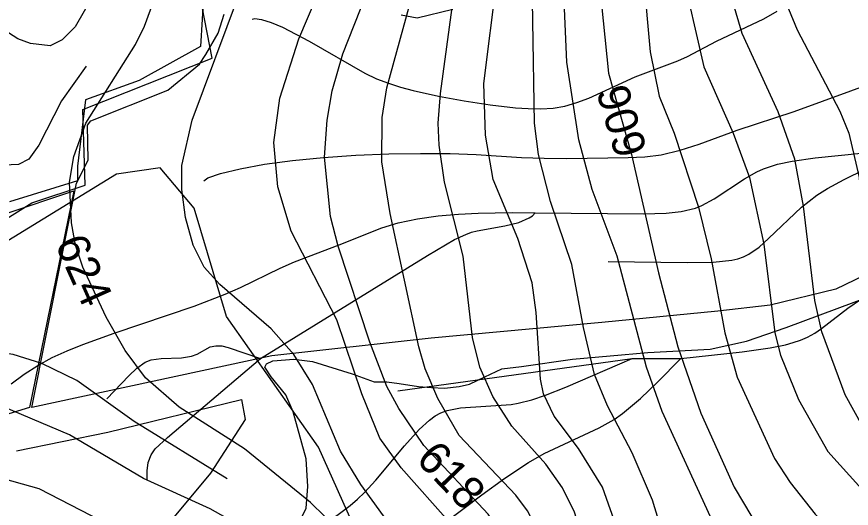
# Model space of a CAD drawing. Extents: x -709584 to -702006, y -1161789 to -1157496.
# Drawn here: x -706462.3 to -706204.3, y -1159568.4 to -1159416.2 of the extents above; entities that cross this region are included whole.
import ezdxf

# ---------------------------------------------------------------- set-up
doc = ezdxf.new("R2010")
doc.units = 0
for name, color, linetype in [('102_obvod PÚ', 7, 'Continuous'), ('120_vrstevnice hlavní', 7, 'Continuous'), ('121_vrstevnice hlavní_popis', 7, 'Continuous'), ('122_vrstevnice základní', 7, 'Continuous'), ('124_vrstevnice doplňková', 7, 'Continuous'), ('408_BPEJ_linie', 7, 'Continuous'), ('411_akumulovaný odtok', 7, 'Continuous'), ('419_LPIS PB', 7, 'Continuous')]:
    doc.layers.add(name, color=color, linetype=linetype)

msp = doc.modelspace()

# ---------------------------------------------------------------- linework, layer by layer
at = {"layer": '102_obvod PÚ'}
msp.add_lwpolyline([(-706471.9, -1159482.71), (-706457.67, -1159473.84), (-706441.19, -1159468.39), (-706441.87, -1159444.95), (-706401.87, -1159429.12), (-706406.54, -1159405.11)], dxfattribs=at)
at = {"layer": '120_vrstevnice hlavní'}
for points in [[(-706218.75, -1159642.87), (-706244.48, -1159614.07), (-706254.21, -1159599.91), (-706258.36, -1159590.19), (-706265.79, -1159565.87), (-706272.08, -1159551.28), (-706279.67, -1159536.7), (-706283.67, -1159526.97), (-706287.1, -1159512.39), (-706290.68, -1159492.94), (-706297.26, -1159473.49), (-706300.97, -1159458.9), (-706302.26, -1159449.17), (-706303.26, -1159385.96)], [(-706310.46, -1159631.65), (-706313.14, -1159611.31), (-706317.85, -1159591.9), (-706324.71, -1159578.17), (-706328.15, -1159573.17), (-706343.45, -1159555.86), (-706350.03, -1159546.71), (-706355.6, -1159532.98), (-706363.33, -1159510.1), (-706377.49, -1159482.64), (-706381.63, -1159468.91), (-706382.78, -1159455.18), (-706380.92, -1159441.45), (-706375.06, -1159423.15), (-706363.47, -1159395.69)], [(-705977.91, -1159672.33), (-705989.06, -1159660.26), (-706004.08, -1159649.39), (-706019.52, -1159641.67), (-706040.12, -1159634.8), (-706092.5, -1159622.27), (-706100.47, -1159619.21), (-706133.93, -1159600.34), (-706158.82, -1159583.03), (-706180.27, -1159566.87), (-706189.71, -1159557.58), (-706200.86, -1159542.99), (-706206.16, -1159533.27), (-706213.45, -1159513.82), (-706215.59, -1159504.09), (-706219.03, -1159474.92), (-706221.74, -1159460.33), (-706226.89, -1159445.74), (-706238.05, -1159421.43), (-706240.91, -1159411.7)]]:
    msp.add_lwpolyline(points, dxfattribs=at)
at = {"layer": '122_vrstevnice základní'}
for points in [[(-706451, -1159367.23), (-706445.56, -1159361.65), (-706433.83, -1159344.06), (-706427.68, -1159338.91), (-706421.11, -1159335.62), (-706418.53, -1159335.19), (-706413.53, -1159336.34), (-706410.52, -1159338.2), (-706404.23, -1159346.78), (-706402.08, -1159355.93), (-706402.51, -1159360.51), (-706403.37, -1159362.79), (-706405.66, -1159365.94), (-706420.82, -1159376.24), (-706425.97, -1159380.67), (-706430.12, -1159387.39), (-706439.12, -1159410.27), (-706444.27, -1159419.43), (-706448.28, -1159423.43), (-706452, -1159425.29), (-706458, -1159424.58), (-706462.01, -1159423.15), (-706466.3, -1159420.28)], [(-706183.69, -1159647.16), (-706216.02, -1159613.93), (-706234.04, -1159593.76), (-706238.05, -1159588.18), (-706247.77, -1159571.02), (-706262.79, -1159538.41), (-706267.65, -1159524.69), (-706276.66, -1159490.36), (-706284.39, -1159469.77), (-706288.53, -1159454.32), (-706292.25, -1159430.3), (-706294.4, -1159380.24)], [(-706269.55, -1159636.66), (-706272.23, -1159631.37), (-706276.95, -1159622.22), (-706280.09, -1159613.07), (-706286.24, -1159581.03), (-706289.82, -1159569.59), (-706293.54, -1159562.01), (-706298.69, -1159554.72), (-706309.27, -1159542.99), (-706315.13, -1159533.84), (-706319.14, -1159524.69), (-706321.43, -1159515.53), (-706324.29, -1159490.36), (-706330.01, -1159467.48), (-706331.72, -1159456.04), (-706332.01, -1159449.17), (-706331.29, -1159440.02), (-706325.72, -1159398.83)], [(-706339.06, -1159628.15), (-706340.59, -1159612.78), (-706341.88, -1159607.63), (-706344.59, -1159600.77), (-706353.46, -1159586.47), (-706362.61, -1159575.31), (-706371.48, -1159566.59), (-706391.93, -1159550), (-706412.1, -1159537.13), (-706422.54, -1159527.97), (-706428.83, -1159519.54), (-706434.69, -1159509.24), (-706441.84, -1159493.79), (-706444.13, -1159486.93), (-706445.42, -1159480.06), (-706445.99, -1159467.48), (-706444.7, -1159459.47), (-706440.98, -1159449.17), (-706425.54, -1159424.86), (-706422.82, -1159419.14), (-706417.53, -1159404.7)], [(-706248.09, -1159639.28), (-706252, -1159634.15), (-706257.78, -1159626.51), (-706263.79, -1159616.79), (-706270.23, -1159600.77), (-706276.38, -1159575.6), (-706281.24, -1159561.87), (-706288.68, -1159549.86), (-706296.11, -1159539.84), (-706299.4, -1159532.98), (-706300.4, -1159528.4), (-706301.69, -1159507.81), (-706302.98, -1159498.66), (-706307.41, -1159484.93), (-706314.99, -1159466.62), (-706317.42, -1159452.89), (-706317.85, -1159436.88), (-706313.85, -1159404.84)], [(-706268.51, -1159404.27), (-706266.51, -1159427.15), (-706263.65, -1159440.88), (-706259.07, -1159452.32), (-706251.49, -1159475.2), (-706247.63, -1159491.22), (-706243.34, -1159514.1), (-706239.62, -1159527.83), (-706228.04, -1159553), (-706223.18, -1159560.44), (-706215.45, -1159570.16), (-706207.59, -1159578.46), (-706196.58, -1159588.61), (-706173.83, -1159607.06), (-706146.81, -1159626.23), (-706132.79, -1159633.95), (-706112.77, -1159642.67), (-706092.75, -1159649.39), (-706078.73, -1159653.11), (-706056.94, -1159662.66)], [(-706227.61, -1159404.27), (-706221.03, -1159420.28), (-706207.87, -1159445.46), (-706205.01, -1159452.32), (-706201.87, -1159466.05), (-706200.44, -1159488.93), (-706198.58, -1159500.37), (-706193.86, -1159516.39), (-706191.85, -1159520.97), (-706186.28, -1159529.98), (-706178.41, -1159537.99), (-706137.37, -1159569.02), (-706120.78, -1159579.89), (-706090.75, -1159597.91), (-706080.73, -1159603.06), (-706058.71, -1159611.78), (-706008.66, -1159627.23), (-705996.64, -1159632.52), (-705980.62, -1159642.24), (-705963.32, -1159656.69), (-705947.18, -1159676.09)], [(-706282.1, -1159406.27), (-706279.38, -1159433.73), (-706272.23, -1159458.9), (-706263.93, -1159495.51), (-706257.93, -1159518.39), (-706250.78, -1159538.99), (-706240.48, -1159561.87), (-706235.05, -1159571.02), (-706226.46, -1159583.03), (-706218.89, -1159591.76), (-706204.87, -1159606.06), (-706189.71, -1159620.22), (-706152.53, -1159650.97)], [(-706324.9, -1159629.88), (-706325.31, -1159621.31), (-706326.18, -1159609.48), (-706329.07, -1159598.72), (-706332.44, -1159591.04), (-706338.16, -1159583.46), (-706345.45, -1159575.6), (-706355.89, -1159561.01), (-706362.18, -1159550.71), (-706370.91, -1159530.12), (-706376.63, -1159520.82), (-706383.64, -1159512.81), (-706399.51, -1159499.09), (-706404.37, -1159493.79), (-706407.81, -1159486.93), (-706410.09, -1159478.35), (-706411.24, -1159469.77), (-706411.24, -1159462.33), (-706408.09, -1159448.32), (-706393.79, -1159409.84)], [(-706298.24, -1159633.15), (-706303.83, -1159598.19), (-706306.55, -1159589.04), (-706310.41, -1159579.89), (-706316.56, -1159570.16), (-706336.44, -1159549), (-706344.17, -1159537.56), (-706347.88, -1159530.69), (-706353.17, -1159516.96), (-706362.9, -1159487.22), (-706365.33, -1159478.06), (-706367.19, -1159459.76), (-706366.33, -1159448.32), (-706364.76, -1159439.16), (-706361.47, -1159427.72), (-706354.32, -1159409.42)], [(-706286.27, -1159634.61), (-706294.25, -1159592.76), (-706297.97, -1159581.32), (-706304.41, -1159569.16), (-706307.98, -1159564.3), (-706325.57, -1159545.85), (-706332.15, -1159534.41), (-706336.01, -1159525.26), (-706338.02, -1159518.39), (-706346.88, -1159477.21), (-706349.46, -1159461.19), (-706349.31, -1159447.46), (-706347.88, -1159438.3), (-706339.73, -1159408.56)], [(-706254.64, -1159411.13), (-706249.92, -1159431.73), (-706240.77, -1159452.32), (-706235.76, -1159466.05), (-706231.33, -1159486.64), (-706227.9, -1159514.1), (-706226.18, -1159520.97), (-706220.6, -1159534.7), (-706211.59, -1159550.86), (-706201.01, -1159562.44), (-706180.99, -1159579.89), (-706154.82, -1159601.2), (-706135.37, -1159614.93), (-706109.62, -1159630.37), (-706099.33, -1159635.66), (-706092.46, -1159638.09), (-706080.45, -1159640.81), (-706068.43, -1159642.24), (-706046.12, -1159648.96), (-706039.26, -1159651.82), (-706028.96, -1159657.69), (-706016.88, -1159667.56)], [(-706355.55, -1159626.14), (-706361.94, -1159611.03), (-706370.77, -1159595.62), (-706381.92, -1159582.89), (-706393.36, -1159573.74), (-706402.51, -1159568.59), (-706423.11, -1159559.15), (-706445.99, -1159545.71), (-706469.73, -1159535.7), (-706472.73, -1159534.84), (-706482.89, -1159532.27), (-706500.91, -1159529.83), (-706508.63, -1159530.41), (-706513.78, -1159532.41), (-706518.93, -1159535.55), (-706528.22, -1159543.42), (-706546.53, -1159563.58), (-706555.68, -1159572.74), (-706584.55, -1159598.12)], [(-706561.35, -1159600.93), (-706525.29, -1159578.32), (-706507.07, -1159567.2), (-706494.06, -1159561.76), (-706484.12, -1159558.68), (-706476.02, -1159557.86), (-706469.16, -1159558.44), (-706455.43, -1159562.3), (-706429.69, -1159575.6), (-706412.38, -1159582.75), (-706401.37, -1159588.47), (-706396.22, -1159593.05), (-706388.79, -1159601.05), (-706383.92, -1159607.92), (-706375.74, -1159623.67)]]:
    msp.add_lwpolyline(points, dxfattribs=at)
at = {"layer": '124_vrstevnice doplňková'}
for points in [[(-706440.84, -1159431.58), (-706448.42, -1159442.31), (-706455.43, -1159456.04), (-706458.58, -1159460.33), (-706461.72, -1159462.04), (-706468.63, -1159462.31), (-706471.45, -1159460.61), (-706474.73, -1159456.9), (-706476.45, -1159442.59), (-706476.45, -1159434.3), (-706477.88, -1159425.15), (-706481.74, -1159415.99), (-706483.75, -1159409.13), (-706483.17, -1159398.69)], [(-706397.22, -1159559.29), (-706425.97, -1159541.56), (-706443.7, -1159528.83), (-706454.57, -1159523.54), (-706463.44, -1159520.82), (-706475.45, -1159519.11), (-706483.46, -1159519.25), (-706509.8, -1159523.7), (-706518.07, -1159526.54), (-706526.79, -1159532.69)]]:
    msp.add_lwpolyline(points, dxfattribs=at)
at = {"layer": '408_BPEJ_linie'}
for points in [[(-706262.97, -1159160.83), (-706285, -1159171), (-706337.5, -1159184), (-706360, -1159185), (-706329, -1159299.5), (-706316.5, -1159298), (-706307, -1159291), (-706275, -1159384.5), (-706298.5, -1159405.5), (-706335.5, -1159406), (-706342.5, -1159393.5), (-706404.5, -1159408.5), (-706405.5, -1159425.5), (-706424.5, -1159436), (-706441, -1159442), (-706443.5, -1159462.5), (-706443.5, -1159467), (-706464.5, -1159473.5)], [(-706324.5, -1159717), (-706335, -1159689), (-706349.5, -1159593), (-706369, -1159549.5), (-706397.5, -1159509), (-706407.5, -1159475.5), (-706418, -1159463), (-706431.5, -1159465), (-706495, -1159504), (-706535.5, -1159523), (-706566, -1159535), (-706587.5, -1159537), (-706598, -1159534.5), (-706614, -1159515), (-706620, -1159492.5), (-706620.5, -1159442.5), (-706600.5, -1159356)]]:
    msp.add_lwpolyline(points, dxfattribs=at)
at = {"layer": '411_akumulovaný odtok'}
for p, q in [((-706344.49, -1159532), (-706271.99, -1159522)), ((-706271.99, -1159522), (-706256.99, -1159522))]:
    msp.add_line(p, q, dxfattribs=at)
for points in [[(-706389.49, -1159417), (-706388.66, -1159416.82), (-706386.64, -1159417.16), (-706383.66, -1159418.06), (-706380.15, -1159419.51), (-706371.9, -1159423.82), (-706354.73, -1159433.7), (-706351.09, -1159435.45), (-706347.41, -1159436.87), (-706343.62, -1159438.07), (-706339.75, -1159439.11), (-706331.89, -1159440.86), (-706323.94, -1159442.33), (-706315.98, -1159443.56), (-706308.08, -1159444.45), (-706304.17, -1159444.69), (-706300.31, -1159444.74), (-706296.51, -1159444.51), (-706292.81, -1159443.91), (-706289.1, -1159442.85), (-706285.48, -1159441.43), (-706271.16, -1159434.82), (-706257.91, -1159429.94), (-706254.89, -1159428.53), (-706245.97, -1159423.85), (-706231.35, -1159416.96), (-706227.22, -1159414.5)], [(-706404.49, -1159467), (-706403.19, -1159466.17), (-706399.29, -1159464.83), (-706393.2, -1159463.3), (-706385.75, -1159461.92), (-706377.05, -1159460.75), (-706367.48, -1159459.82), (-706357.42, -1159459.14), (-706347.27, -1159458.72), (-706337.43, -1159458.55), (-706328.28, -1159458.62), (-706320.23, -1159458.93), (-706306.27, -1159459.83), (-706299.21, -1159460.08), (-706292.2, -1159460.11), (-706273.23, -1159459.85), (-706268.09, -1159459.6), (-706263.04, -1159458.98), (-706257.19, -1159457.6), (-706251.37, -1159455.7), (-706239.53, -1159451.34), (-706221.91, -1159445.56), (-706195.67, -1159435.99)], [(-706301.99, -1159477), (-706268.57, -1159477.26), (-706261.51, -1159477.04), (-706256.91, -1159476.55), (-706252.5, -1159475.49), (-706250.5, -1159474.67), (-706246.65, -1159472.59), (-706237.31, -1159466.46), (-706233.47, -1159464.24), (-706231.48, -1159463.31), (-706227.09, -1159461.9), (-706222.52, -1159460.95), (-706215.49, -1159459.96), (-706186.99, -1159457)], [(-706279.49, -1159492), (-706255.08, -1159492.31), (-706247.02, -1159492.22), (-706241.2, -1159491.62), (-706239.36, -1159491.19), (-706237.59, -1159490.57), (-706235.93, -1159489.72), (-706232.8, -1159487.53), (-706229.84, -1159484.94), (-706219.66, -1159475.19), (-706214.97, -1159471.52), (-706211.65, -1159469.46), (-706206.47, -1159466.64), (-706186.99, -1159457)], [(-706256.99, -1159522), (-706238.05, -1159519.94), (-706229.41, -1159518.74), (-706224.59, -1159517.76), (-706222.25, -1159517.13), (-706219.97, -1159516.35), (-706217.79, -1159515.39), (-706215.6, -1159514.15), (-706213.51, -1159512.72), (-706205.38, -1159506.41), (-706201.12, -1159503.57), (-706196.62, -1159501.43), (-706184.96, -1159496.81), (-706182.75, -1159495.67), (-706180.68, -1159494.38), (-706178.7, -1159492.95), (-706174.89, -1159489.79), (-706163.95, -1159479.42), (-706159.39, -1159475.65), (-706153.96, -1159472.07), (-706151.03, -1159470.53), (-706145.78, -1159468.26), (-706141.99, -1159467)], [(-706464.04, -1159529.88), (-706460.02, -1159526.89), (-706455.82, -1159524.18), (-706451.34, -1159521.77), (-706446.69, -1159519.62), (-706441.92, -1159517.68), (-706432.15, -1159514.15), (-706407.47, -1159505.83), (-706397.84, -1159502.14), (-706393.17, -1159500.08), (-706380.89, -1159494.06), (-706376.38, -1159492.11), (-706362.6, -1159486.89), (-706349.47, -1159481.64), (-706344.35, -1159480.08), (-706338.37, -1159478.8), (-706332.06, -1159477.91), (-706325.71, -1159477.34), (-706319.6, -1159477.01), (-706309.14, -1159476.86), (-706301.99, -1159477)], [(-706386.99, -1159522), (-706335.34, -1159490.12), (-706326.94, -1159485.22), (-706323.49, -1159483.61), (-706321.71, -1159482.98), (-706319.96, -1159482.53), (-706311.4, -1159481.01), (-706307.05, -1159479.9), (-706303.83, -1159478.51), (-706302.8, -1159477.84), (-706301.99, -1159477)], [(-706434.49, -1159534.5), (-706427.61, -1159527.37), (-706425.14, -1159525.06), (-706422.59, -1159523.22), (-706420.71, -1159522.48), (-706417.67, -1159522.06), (-706411.33, -1159521.8), (-706408.3, -1159521.36), (-706406.5, -1159520.69), (-706402.5, -1159518.47), (-706400.79, -1159518.07), (-706398.92, -1159518.16), (-706396.96, -1159518.58), (-706386.99, -1159522)], [(-706421.99, -1159559.5), (-706422, -1159556.76), (-706421.67, -1159554.25), (-706420.79, -1159551.86), (-706419.47, -1159550.02), (-706415.67, -1159546.53), (-706386.99, -1159522)], [(-706369.49, -1159574.5), (-706363.39, -1159570.67), (-706359.19, -1159567.5), (-706356.91, -1159565.53), (-706354.77, -1159563.49), (-706351.24, -1159559.69), (-706342.42, -1159549.07), (-706337.9, -1159544.03), (-706334.69, -1159541.07), (-706332.98, -1159539.83), (-706331.16, -1159538.82), (-706329.23, -1159538.1), (-706325.07, -1159537.28), (-706309.49, -1159536.22), (-706307.28, -1159535.89), (-706303.01, -1159534.83), (-706298.81, -1159533.42), (-706292.54, -1159530.94), (-706271.99, -1159522)], [(-706369.49, -1159614.5), (-706355.72, -1159597.98), (-706347.5, -1159588.49), (-706341.58, -1159582.42), (-706337.18, -1159578.56), (-706330.29, -1159573.08), (-706318.54, -1159564.23), (-706311.41, -1159559.06), (-706304.11, -1159554.19), (-706299.24, -1159551.44), (-706282.29, -1159543.52), (-706277.64, -1159540.9), (-706275.03, -1159539.04), (-706269.51, -1159534.39), (-706264.21, -1159529.37), (-706256.99, -1159522)]]:
    msp.add_lwpolyline(points, dxfattribs=at)
at = {"layer": '419_LPIS PB'}
for points in [[(-706191.3, -1159492.01), (-706209.07, -1159500.54), (-706229.34, -1159505.56), (-706245.57, -1159507.41), (-706281.37, -1159510.93), (-706334.18, -1159515.7), (-706383.49, -1159521.22), (-706457.64, -1159537.18), (-706443.78, -1159467.74), (-706440.21, -1159460.64), (-706440.39, -1159449.78), (-706439.38, -1159448.52), (-706415.6, -1159438.98), (-706405.84, -1159430.95), (-706403.84, -1159427.94), (-706400.01, -1159421.34), (-706398.16, -1159415.5)], [(-706343.5, -1159415.64), (-706338.49, -1159416.65), (-706327.48, -1159413.89)], [(-706466.17, -1159477.38), (-706444.65, -1159470.19), (-706458.36, -1159537.17), (-706464.72, -1159539.13)], [(-706377.32, -1159577.66), (-706372.82, -1159568.38), (-706372.32, -1159561.61), (-706372.82, -1159553.07), (-706376.82, -1159538.52), (-706379.12, -1159533.25), (-706383.63, -1159527.73), (-706385.63, -1159524.72), (-706385.13, -1159523.71), (-706383.13, -1159522.71), (-706376.62, -1159522.21), (-706370.86, -1159522.96), (-706358.6, -1159526.73), (-706351.84, -1159529.24), (-706347.84, -1159529.24), (-706344.08, -1159529.74), (-706338.07, -1159530.74), (-706334.07, -1159530.99), (-706330.07, -1159531.25), (-706325.56, -1159530.74), (-706322.3, -1159529.99), (-706317.55, -1159527.73), (-706312.29, -1159525.22), (-706306.29, -1159524.47), (-706290.52, -1159522.21), (-706267.24, -1159520.2), (-706247.96, -1159519.19), (-706236.7, -1159516.68), (-706224.43, -1159512.42), (-706192.89, -1159500.63)], [(-706462.4, -1159550.6), (-706434.1, -1159544.8), (-706392.8, -1159534.7), (-706391.65, -1159540.89), (-706402.36, -1159557.49), (-706431.59, -1159592.64), (-706443.28, -1159594.59), (-706453.02, -1159589.71), (-706469.57, -1159581.9)]]:
    msp.add_lwpolyline(points, dxfattribs=at)

# ---------------------------------------------------------------- texts
at = {"layer": '121_vrstevnice hlavní_popis'}
for s, rotation, p in [('606', 106.5936, (-706267.28, -1159457.81)), ('624', 294.0305, (-706450.61, -1159486.48)), ('618', 313.8224, (-706339.23, -1159553.53))]:
    msp.add_text(s, height=10, rotation=rotation, dxfattribs=at).set_placement(p)

doc.saveas('drawing.dxf')
